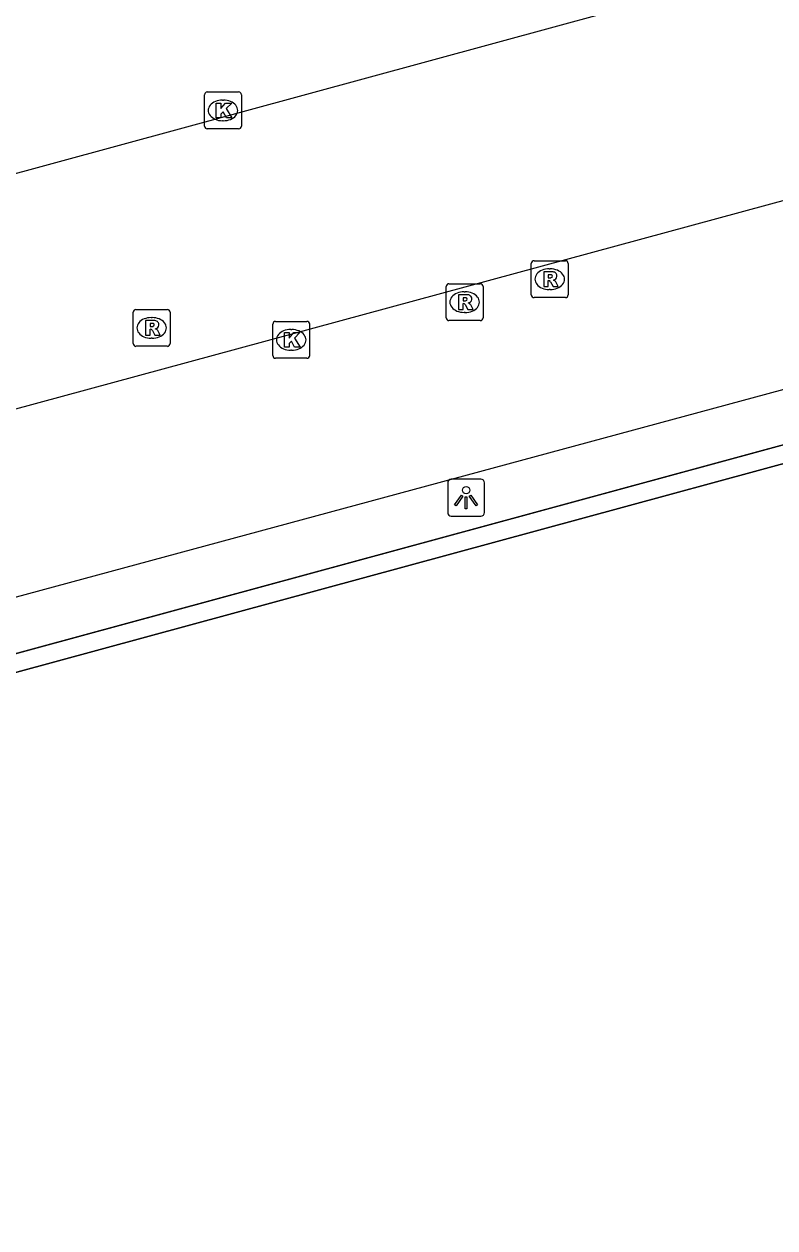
# Model space of a CAD drawing. Extents: x 159353 to 160616, y 385893 to 387321.
# Drawn here: x 160246.95 to 160267.33, y 386845.93 to 386878.6 of the extents above; entities that cross this region are included whole.
import ezdxf

# ---------------------------------------------------------------- set-up
doc = ezdxf.new("R2010")
doc.units = 0
for name, color, linetype in [('IMGEO_Kolk', 7, 'Continuous'), ('IMGEO_Lichtpunt', 7, 'Continuous'), ('IMGEO_Pand', 7, 'Continuous'), ('IMGEO_Pand_overbouw', 7, 'Continuous'), ('IMGEO_Rijbaan_lokaal_open', 7, 'Continuous'), ('IMGEO_Rioolput', 7, 'Continuous'), ('IMGEO_Voetpad_open', 7, 'Continuous')]:
    doc.layers.add(name, color=color, linetype=linetype)

msp = doc.modelspace()

# ---------------------------------------------------------------- linework, layer by layer
at = {"layer": 'IMGEO_Kolk'}
for p, q in [((160251.845, 386875.83), (160251.845, 386876.682)), ((160251.92, 386876.756), (160252.772, 386876.756)), ((160252.846, 386876.682), (160252.846, 386875.83)), ((160252.333, 386876.536), (160252.358, 386876.536)), ((160252.356, 386875.976), (160252.331, 386875.976)), ((160252.772, 386875.756), (160251.92, 386875.756)), ((160253.699, 386869.604), (160253.699, 386870.456)), ((160253.774, 386870.53), (160254.626, 386870.53)), ((160254.7, 386870.456), (160254.7, 386869.604)), ((160254.187, 386870.31), (160254.212, 386870.31)), ((160254.21, 386869.75), (160254.185, 386869.75)), ((160254.626, 386869.53), (160253.774, 386869.53))]:
    msp.add_line(p, q, dxfattribs=at)
for points in [[(160251.845, 386875.83), (160251.845, 386876.682)], [(160251.92, 386876.756), (160252.772, 386876.756)], [(160252.846, 386876.682), (160252.846, 386875.83)], [(160252.166, 386876.456), (160252.289, 386876.456), (160252.289, 386876.305), (160252.419, 386876.456), (160252.583, 386876.456), (160252.437, 386876.305), (160252.59, 386876.056), (160252.438, 386876.056), (160252.353, 386876.22), (160252.289, 386876.153), (160252.289, 386876.056), (160252.166, 386876.056), (160252.166, 386876.456)], [(160252.772, 386875.756), (160251.92, 386875.756)], [(160253.699, 386869.604), (160253.699, 386870.456)], [(160253.774, 386870.53), (160254.626, 386870.53)], [(160254.7, 386870.456), (160254.7, 386869.604)], [(160254.02, 386870.23), (160254.143, 386870.23), (160254.143, 386870.079), (160254.273, 386870.23), (160254.437, 386870.23), (160254.291, 386870.079), (160254.444, 386869.83), (160254.292, 386869.83), (160254.207, 386869.994), (160254.143, 386869.927), (160254.143, 386869.83), (160254.02, 386869.83), (160254.02, 386870.23)], [(160254.626, 386869.53), (160253.774, 386869.53)]]:
    msp.add_lwpolyline(points, dxfattribs=at)
for centre, start, end in [((160251.922, 386876.68), 91.552, 178.448), ((160251.922, 386876.68), 91.552, 178.448), ((160252.77, 386876.68), 1.552, 88.448), ((160252.77, 386876.68), 1.552, 88.448), ((160251.922, 386875.832), 181.552, 268.448), ((160251.922, 386875.832), 181.552, 268.448), ((160252.77, 386875.832), 271.552, 358.448), ((160252.77, 386875.832), 271.552, 358.448), ((160253.776, 386870.454), 91.552, 178.448), ((160253.776, 386870.454), 91.552, 178.448), ((160254.624, 386870.454), 1.552, 88.448), ((160254.624, 386870.454), 1.552, 88.448), ((160253.776, 386869.606), 181.552, 268.448), ((160253.776, 386869.606), 181.552, 268.448), ((160254.624, 386869.606), 271.552, 358.448), ((160254.624, 386869.606), 271.552, 358.448)]:
    msp.add_arc(centre, 0.0765, start, end, dxfattribs=at)
for centre, major_axis, ratio, start_param, end_param in [((160252.332, 386876.256), (-0.387, 0.002), 0.722429, 4.712389, 7.853982), ((160252.357, 386876.256), (-0.39, 0.002), 0.717154, 1.570796, 4.712389), ((160254.186, 386870.03), (-0.387, 0.002), 0.722429, 4.712389, 7.853982), ((160254.211, 386870.03), (-0.39, 0.002), 0.717154, 1.570796, 4.712389)]:
    msp.add_ellipse(centre, major_axis=major_axis, ratio=ratio, start_param=start_param, end_param=end_param, dxfattribs=at)
at = {"layer": 'IMGEO_Lichtpunt'}
for p, q in [((160258.449, 386866.152), (160258.449, 386865.345)), ((160258.449, 386866.152), (160258.449, 386865.345)), ((160259.351, 386866.247), (160258.543, 386866.247)), ((160259.351, 386866.247), (160258.543, 386866.247)), ((160259.445, 386865.345), (160259.445, 386866.152)), ((160259.445, 386865.345), (160259.445, 386866.152)), ((160258.543, 386865.251), (160259.351, 386865.251)), ((160258.543, 386865.251), (160259.351, 386865.251))]:
    msp.add_line(p, q, dxfattribs=at)
for points in [[(160258.823, 386865.816), (160258.862, 386865.788), (160258.674, 386865.526), (160258.636, 386865.553), (160258.823, 386865.816)], [(160258.925, 386865.768), (160258.972, 386865.768), (160258.972, 386865.446), (160258.925, 386865.446), (160258.925, 386865.768)], [(160259.035, 386865.788), (160259.073, 386865.815), (160259.26, 386865.553), (160259.221, 386865.525), (160259.035, 386865.788)]]:
    msp.add_lwpolyline(points, dxfattribs=at)
msp.add_circle((160258.948, 386865.95), 0.0994, dxfattribs=at)
for centre, start, end in [((160258.543, 386866.152), 90, 180), ((160258.543, 386866.152), 90, 180), ((160259.351, 386866.152), 0, 90), ((160259.351, 386866.152), 0, 90), ((160258.543, 386865.345), 180, 270), ((160258.543, 386865.345), 180, 270), ((160259.351, 386865.345), 270, 0), ((160259.351, 386865.345), 270, 360)]:
    msp.add_arc(centre, 0.0946, start, end, dxfattribs=at)
at = {"layer": 'IMGEO_Pand'}
msp.add_lwpolyline([(160300.148, 386875.527), (160230.009, 386856.467)], dxfattribs=at)
at = {"layer": 'IMGEO_Pand_overbouw'}
msp.add_lwpolyline([(160332.809, 386833.995), (160333.236, 386834.332), (160300.325, 386876.093), (160229.196, 386856.75), (160258.265, 386815.596), (160285.771, 386827.895), (160286.626, 386826.7), (160301.289, 386833.308), (160298.853, 386835.586), (160257.857, 386817.102), (160257.798, 386817.075), (160230.009, 386856.467), (160300.148, 386875.527), (160323.317, 386846.065), (160328.35, 386839.665)], close=True, dxfattribs=at)
at = {"layer": 'IMGEO_Rijbaan_lokaal_open'}
for points in [[(160263.99, 386879.24), (160261.329, 386878.516), (160234.16, 386871.123)], [(160235.683, 386865.162), (160275.317, 386875.922)]]:
    msp.add_lwpolyline(points, dxfattribs=at)
at = {"layer": 'IMGEO_Rioolput'}
for p, q in [((160260.718, 386871.25), (160260.718, 386872.102)), ((160260.793, 386872.176), (160261.645, 386872.176)), ((160261.719, 386872.102), (160261.719, 386871.25)), ((160261.206, 386871.956), (160261.231, 386871.956)), ((160258.407, 386870.628), (160258.407, 386871.48)), ((160258.482, 386871.554), (160259.334, 386871.554)), ((160258.895, 386871.334), (160258.92, 386871.334)), ((160259.408, 386871.48), (160259.408, 386870.628)), ((160261.229, 386871.396), (160261.204, 386871.396)), ((160261.645, 386871.176), (160260.793, 386871.176)), ((160249.91, 386869.929), (160249.91, 386870.781)), ((160249.985, 386870.855), (160250.837, 386870.855)), ((160250.911, 386870.781), (160250.911, 386869.929)), ((160258.918, 386870.774), (160258.893, 386870.774)), ((160250.398, 386870.635), (160250.423, 386870.635)), ((160259.334, 386870.554), (160258.482, 386870.554)), ((160250.421, 386870.075), (160250.396, 386870.075)), ((160250.837, 386869.855), (160249.985, 386869.855))]:
    msp.add_line(p, q, dxfattribs=at)
for points in [[(160260.718, 386871.25), (160260.718, 386872.102)], [(160260.793, 386872.176), (160261.645, 386872.176)], [(160261.719, 386872.102), (160261.719, 386871.25)], [(160261.307, 386871.874), (160261.055, 386871.876), (160261.055, 386871.476)], [(160261.233, 386871.795), (160261.179, 386871.795), (160261.179, 386871.714)], [(160261.179, 386871.714), (160261.231, 386871.714)], [(160258.407, 386870.628), (160258.407, 386871.48)], [(160258.482, 386871.554), (160259.334, 386871.554)], [(160259.408, 386871.48), (160259.408, 386870.628)], [(160261.055, 386871.476), (160261.179, 386871.476), (160261.179, 386871.638), (160261.19, 386871.638)], [(160261.237, 386871.609), (160261.308, 386871.476), (160261.448, 386871.476), (160261.383, 386871.602)], [(160258.996, 386871.252), (160258.744, 386871.254), (160258.744, 386870.854)], [(160258.744, 386870.854), (160258.868, 386870.854), (160258.868, 386871.016), (160258.879, 386871.016)], [(160258.922, 386871.173), (160258.868, 386871.173), (160258.868, 386871.092)], [(160258.868, 386871.092), (160258.92, 386871.092)], [(160261.645, 386871.176), (160260.793, 386871.176)], [(160249.91, 386869.929), (160249.91, 386870.781)], [(160249.985, 386870.855), (160250.837, 386870.855)], [(160250.911, 386870.781), (160250.911, 386869.929)], [(160258.926, 386870.987), (160258.997, 386870.854), (160259.137, 386870.854), (160259.072, 386870.98)], [(160250.499, 386870.553), (160250.247, 386870.555), (160250.247, 386870.155)], [(160250.425, 386870.474), (160250.371, 386870.474), (160250.371, 386870.393)], [(160250.371, 386870.393), (160250.423, 386870.393)], [(160259.334, 386870.554), (160258.482, 386870.554)], [(160250.247, 386870.155), (160250.371, 386870.155), (160250.371, 386870.317), (160250.382, 386870.317)], [(160250.429, 386870.288), (160250.5, 386870.155), (160250.64, 386870.155), (160250.575, 386870.281)], [(160250.837, 386869.855), (160249.985, 386869.855)]]:
    msp.add_lwpolyline(points, dxfattribs=at)
for centre, radius, start, end in [((160260.795, 386872.1), 0.0765, 91.552, 178.448), ((160260.795, 386872.1), 0.0765, 91.552, 178.448), ((160261.643, 386872.1), 0.0765, 1.552, 88.448), ((160261.643, 386872.1), 0.0765, 1.552, 88.448), ((160261.215, 386871.903), 0.19, 274.7715, 282.9687), ((160261.239, 386871.699), 0.0964, 77.0061, 93.1865), ((160261.253, 386871.756), 0.0378, 276.6634, 79.6772), ((160261.306, 386871.764), 0.109, 350.3612, 89.416), ((160261.304, 386871.764), 0.112, 277.5842, 350.9817), ((160261.288, 386871.549), 0.108, 29.5134, 73.7905), ((160258.484, 386871.478), 0.0765, 91.552, 178.448), ((160258.484, 386871.478), 0.0765, 91.552, 178.448), ((160259.332, 386871.478), 0.0765, 1.552, 88.448), ((160259.332, 386871.478), 0.0765, 1.552, 88.448), ((160261.189, 386871.585), 0.0533, 26.0293, 88.6989), ((160258.878, 386870.963), 0.0533, 26.0293, 88.6989), ((160258.904, 386871.281), 0.19, 274.7715, 282.9687), ((160258.928, 386871.077), 0.0964, 77.0061, 93.1865), ((160258.942, 386871.134), 0.0378, 276.6634, 79.6772), ((160258.995, 386871.142), 0.109, 350.3612, 89.416), ((160258.993, 386871.142), 0.112, 277.5842, 350.9817), ((160258.977, 386870.927), 0.108, 29.5134, 73.7905), ((160260.795, 386871.252), 0.0765, 181.552, 268.448), ((160260.795, 386871.252), 0.0765, 181.552, 268.448), ((160261.643, 386871.252), 0.0765, 271.552, 358.448), ((160261.643, 386871.252), 0.0765, 271.552, 358.448), ((160249.987, 386870.779), 0.0765, 91.552, 178.448), ((160249.987, 386870.779), 0.0765, 91.552, 178.448), ((160250.835, 386870.779), 0.0765, 1.552, 88.448), ((160250.835, 386870.779), 0.0765, 1.552, 88.448), ((160250.407, 386870.582), 0.19, 274.7715, 282.9687), ((160250.431, 386870.378), 0.0964, 77.0061, 93.1865), ((160250.445, 386870.435), 0.0378, 276.6634, 79.6772), ((160250.498, 386870.443), 0.109, 350.3612, 89.416), ((160250.496, 386870.443), 0.112, 277.5842, 350.9817), ((160258.484, 386870.63), 0.0765, 181.552, 268.448), ((160258.484, 386870.63), 0.0765, 181.552, 268.448), ((160259.332, 386870.63), 0.0765, 271.552, 358.448), ((160259.332, 386870.63), 0.0765, 271.552, 358.448), ((160250.381, 386870.264), 0.0533, 26.0293, 88.6989), ((160250.48, 386870.228), 0.108, 29.5134, 73.7905), ((160249.987, 386869.931), 0.0765, 181.552, 268.448), ((160249.987, 386869.931), 0.0765, 181.552, 268.448), ((160250.835, 386869.931), 0.0765, 271.552, 358.448), ((160250.835, 386869.931), 0.0765, 271.552, 358.448)]:
    msp.add_arc(centre, radius, start, end, dxfattribs=at)
for centre, major_axis, ratio, start_param, end_param in [((160261.205, 386871.676), (-0.387, 0.002), 0.722429, 4.712389, 7.853982), ((160261.23, 386871.676), (-0.39, 0.002), 0.717154, 1.570796, 4.712389), ((160258.894, 386871.054), (-0.387, 0.002), 0.722429, 4.712389, 7.853982), ((160258.919, 386871.054), (-0.39, 0.002), 0.717154, 1.570796, 4.712389), ((160250.397, 386870.355), (-0.387, 0.002), 0.722429, 4.712389, 7.853982), ((160250.422, 386870.355), (-0.39, 0.002), 0.717154, 1.570796, 4.712389)]:
    msp.add_ellipse(centre, major_axis=major_axis, ratio=ratio, start_param=start_param, end_param=end_param, dxfattribs=at)
at = {"layer": 'IMGEO_Voetpad_open'}
for points in [[(160236.114, 386858.631), (160300.325, 386876.093)], [(160275.115, 386875.426), (160276.252, 386871.252), (160276.072, 386870.981), (160237.354, 386860.518), (160236.801, 386860.368)]]:
    msp.add_lwpolyline(points, dxfattribs=at)

doc.saveas('drawing.dxf')
